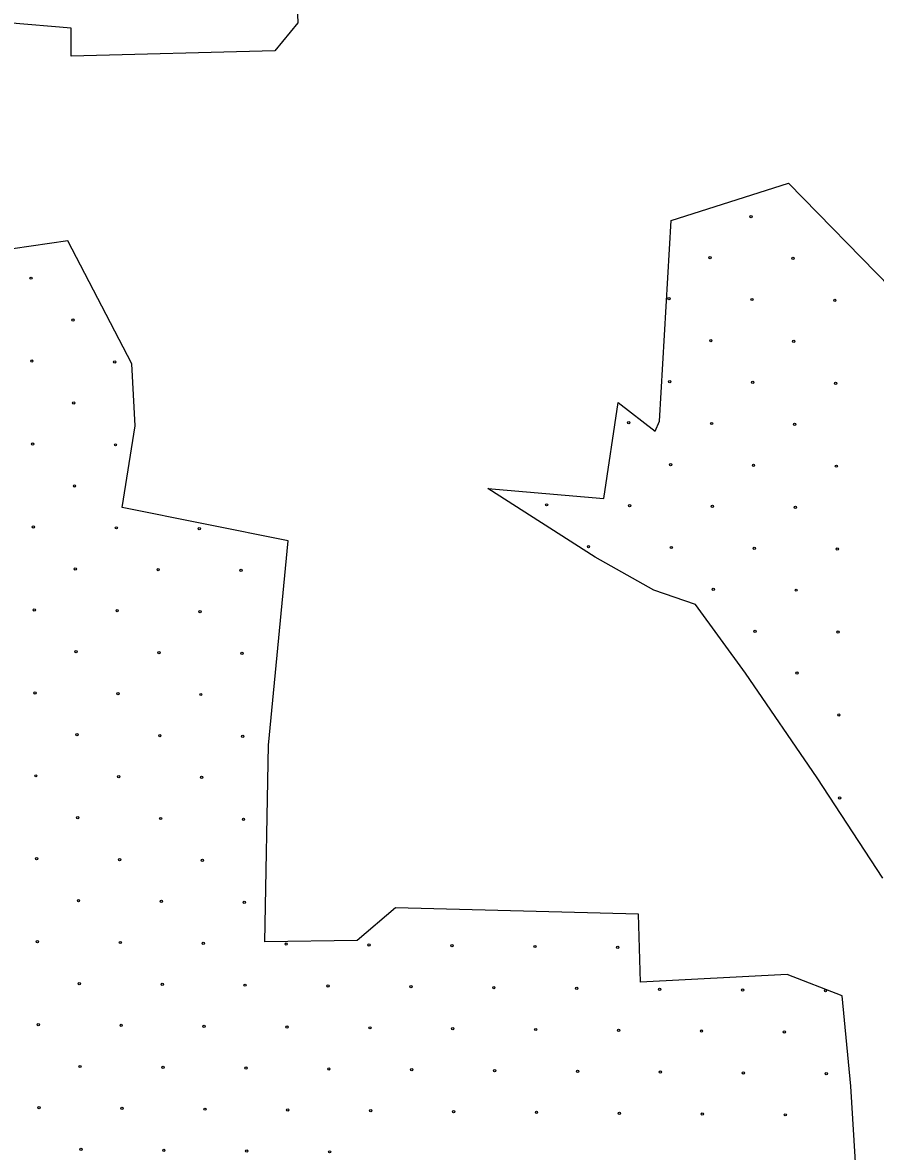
# Model space of a CAD drawing. Extents: x 1612280 to 1883141, y 560852 to 780851.
# Drawn here: x 1801523 to 1805479, y 643587 to 648821 of the extents above; entities that cross this region are included whole.
import ezdxf

# ---------------------------------------------------------------- set-up
doc = ezdxf.new("R2010")
doc.units = 0
doc.layers.add('DESIGN - EROSION CONTROL - Devices', color=7, linetype='Continuous')
doc.layers.add('DESIGN - SCRATCH - User 1', color=7, linetype='Continuous')

msp = doc.modelspace()

# ---------------------------------------------------------------- linework, layer by layer
at = {"layer": 'DESIGN - EROSION CONTROL - Devices'}
for centre in [(1804902.2, 647921.9), (1804902.2, 647921.9), (1804711.8, 647731.5), (1804711.8, 647731.5), (1805096.3, 647727.7), (1805096.3, 647727.7), (1801562.2, 647636.1), (1801562.2, 647636.1), (1804521.4, 647541.1), (1804521.4, 647541.1), (1804905.9, 647537.3), (1804905.9, 647537.3), (1805290.5, 647533.6), (1805290.5, 647533.6), (1801756.4, 647442), (1801756.4, 647442), (1804715.5, 647346.9), (1804715.5, 647346.9), (1805100.1, 647343.2), (1805100.1, 647343.2), (1801565.9, 647251.6), (1801565.9, 647251.6), (1801950.5, 647247.8), (1801950.5, 647247.8), (1804525.1, 647156.5), (1804525.1, 647156.5), (1804909.7, 647152.8), (1804909.7, 647152.8), (1805294.2, 647149), (1805294.2, 647149), (1801760.1, 647057.4), (1801760.1, 647057.4), (1804334.7, 646966.1), (1804334.7, 646966.1), (1804719.3, 646962.4), (1804719.3, 646962.4), (1805103.8, 646958.6), (1805103.8, 646958.6), (1801569.7, 646867), (1801569.7, 646867), (1801954.2, 646863.3), (1801954.2, 646863.3), (1804528.8, 646771.9), (1804528.8, 646771.9), (1804913.4, 646768.2), (1804913.4, 646768.2), (1805298, 646764.5), (1805298, 646764.5), (1801763.8, 646672.9), (1801763.8, 646672.9), (1803953.9, 646585.3), (1803953.9, 646585.3), (1804338.4, 646581.5), (1804338.4, 646581.5), (1804723, 646577.8), (1804723, 646577.8), (1805107.5, 646574.1), (1805107.5, 646574.1), (1801573.4, 646482.5), (1801573.4, 646482.5), (1801958, 646478.7), (1801958, 646478.7), (1802342.5, 646475), (1802342.5, 646475), (1804148, 646391.1), (1804148, 646391.1), (1804532.6, 646387.4), (1804532.6, 646387.4), (1804917.1, 646383.7), (1804917.1, 646383.7), (1805301.7, 646379.9), (1805301.7, 646379.9), (1801767.6, 646288.3), (1801767.6, 646288.3), (1802152.1, 646284.6), (1802152.1, 646284.6), (1802536.7, 646280.9), (1802536.7, 646280.9), (1804726.7, 646193.3), (1804726.7, 646193.3), (1805111.3, 646189.5), (1805111.3, 646189.5), (1801577.1, 646097.9), (1801577.1, 646097.9), (1801961.7, 646094.2), (1801961.7, 646094.2), (1802346.2, 646090.4), (1802346.2, 646090.4), (1804920.9, 645999.1), (1804920.9, 645999.1), (1805305.4, 645995.4), (1805305.4, 645995.4), (1801771.3, 645903.8), (1801771.3, 645903.8), (1802155.8, 645900), (1802155.8, 645900), (1802540.4, 645896.3), (1802540.4, 645896.3), (1805115, 645805), (1805115, 645805), (1801580.9, 645713.4), (1801580.9, 645713.4), (1801965.4, 645709.6), (1801965.4, 645709.6), (1802350, 645705.9), (1802350, 645705.9), (1805309.2, 645610.8), (1805309.2, 645610.8), (1801775, 645519.2), (1801775, 645519.2), (1802159.6, 645515.5), (1802159.6, 645515.5), (1802544.1, 645511.7), (1802544.1, 645511.7), (1801584.6, 645328.8), (1801584.6, 645328.8), (1801969.2, 645325.1), (1801969.2, 645325.1), (1802353.7, 645321.3), (1802353.7, 645321.3), (1805312.9, 645226.3), (1805312.9, 645226.3), (1801778.8, 645134.7), (1801778.8, 645134.7), (1802163.3, 645130.9), (1802163.3, 645130.9), (1802547.9, 645127.2), (1802547.9, 645127.2), (1801588.3, 644944.3), (1801588.3, 644944.3), (1801972.9, 644940.5), (1801972.9, 644940.5), (1802357.4, 644936.8), (1802357.4, 644936.8), (1801782.5, 644750.1), (1801782.5, 644750.1), (1802167, 644746.4), (1802167, 644746.4), (1802551.6, 644742.6), (1802551.6, 644742.6), (1801592.1, 644559.7), (1801592.1, 644559.7), (1801976.6, 644556), (1801976.6, 644556), (1802361.2, 644552.2), (1802361.2, 644552.2), (1802745.7, 644548.5), (1802745.7, 644548.5), (1803130.3, 644544.8), (1803130.3, 644544.8), (1803514.8, 644541), (1803514.8, 644541), (1803899.4, 644537.3), (1803899.4, 644537.3), (1804283.9, 644533.6), (1804283.9, 644533.6), (1801786.2, 644365.6), (1801786.2, 644365.6), (1802170.8, 644361.8), (1802170.8, 644361.8), (1802555.3, 644358.1), (1802555.3, 644358.1), (1802939.9, 644354.4), (1802939.9, 644354.4), (1803324.4, 644350.6), (1803324.4, 644350.6), (1803709, 644346.9), (1803709, 644346.9), (1804093.5, 644343.2), (1804093.5, 644343.2), (1804478.1, 644339.4), (1804478.1, 644339.4), (1804862.6, 644335.7), (1804862.6, 644335.7), (1805247.2, 644332), (1805247.2, 644332), (1801595.8, 644175.1), (1801595.8, 644175.1), (1801980.4, 644171.4), (1801980.4, 644171.4), (1802364.9, 644167.7), (1802364.9, 644167.7), (1802749.5, 644163.9), (1802749.5, 644163.9), (1803134, 644160.2), (1803134, 644160.2), (1803518.6, 644156.5), (1803518.6, 644156.5), (1803903.1, 644152.7), (1803903.1, 644152.7), (1804287.7, 644149), (1804287.7, 644149), (1804672.2, 644145.3), (1804672.2, 644145.3), (1805056.8, 644141.5), (1805056.8, 644141.5), (1801790, 643981), (1801790, 643981), (1802174.5, 643977.3), (1802174.5, 643977.3), (1802559.1, 643973.5), (1802559.1, 643973.5), (1802943.6, 643969.8), (1802943.6, 643969.8), (1803328.2, 643966.1), (1803328.2, 643966.1), (1803712.7, 643962.3), (1803712.7, 643962.3), (1804097.3, 643958.6), (1804097.3, 643958.6), (1804481.8, 643954.9), (1804481.8, 643954.9), (1804866.4, 643951.1), (1804866.4, 643951.1), (1805250.9, 643947.4), (1805250.9, 643947.4), (1801599.5, 643790.6), (1801599.5, 643790.6), (1801984.1, 643786.9), (1801984.1, 643786.9), (1802368.6, 643783.1), (1802368.6, 643783.1), (1802753.2, 643779.4), (1802753.2, 643779.4), (1803137.8, 643775.7), (1803137.8, 643775.7), (1803522.3, 643771.9), (1803522.3, 643771.9), (1803906.9, 643768.2), (1803906.9, 643768.2), (1804291.4, 643764.5), (1804291.4, 643764.5), (1804676, 643760.7), (1804676, 643760.7), (1805060.5, 643757), (1805060.5, 643757), (1801793.7, 643596.5), (1801793.7, 643596.5), (1802178.2, 643592.7), (1802178.2, 643592.7), (1802562.8, 643589), (1802562.8, 643589), (1802947.3, 643585.3), (1802947.3, 643585.3)]:
    msp.add_circle(centre, 5.28, dxfattribs=at)
at = {"layer": 'DESIGN - SCRATCH - User 1'}
for points in [[(1803040, 649699.6), (1802768.2, 649610.7), (1802799.6, 648820.8), (1802693.2, 648690.9), (1801748, 648666.2), (1801749.1, 648794.7), (1801456.4, 648820.8), (1801148, 648888.8), (1801012.1, 648679.6), (1800850.1, 648679.6), (1800808.3, 648423.3), (1800329, 648292.5)], [(1803040, 649699.6), (1802768.2, 649610.7), (1802799.6, 648820.8), (1802693.2, 648690.9), (1801748, 648666.2), (1801749.1, 648794.7), (1801456.4, 648820.8), (1801148, 648888.8), (1801012.1, 648679.6), (1800850.1, 648679.6), (1800808.3, 648423.3), (1800329, 648292.5)], [(1804285.1, 647060.2), (1804457.7, 646927.3), (1804477.6, 646973.8), (1804530.7, 647904), (1805075.1, 648076.8)], [(1804285.1, 647060.2), (1804457.7, 646927.3), (1804477.6, 646973.8), (1804530.7, 647904), (1805075.1, 648076.8)], [(1805075.1, 648076.8), (1806024.5, 647106.7), (1806482.6, 646774.5)], [(1805075.1, 648076.8), (1806024.5, 647106.7), (1806482.6, 646774.5)], [(1802755.4, 646418.3), (1801984.8, 646573.2), (1802044.9, 646951.6), (1802030.6, 647238.4), (1801732.7, 647809), (1801477.7, 647771.7), (1801116.7, 647717.2), (1800618.2, 647863.5), (1800311.6, 648032.6)], [(1802755.4, 646418.3), (1801984.8, 646573.2), (1802044.9, 646951.6), (1802030.6, 647238.4), (1801732.7, 647809), (1801477.7, 647771.7), (1801116.7, 647717.2), (1800618.2, 647863.5), (1800311.6, 648032.6)], [(1803680.9, 646661.5), (1804218.7, 646615), (1804285.1, 647060.2)], [(1803680.9, 646661.5), (1804218.7, 646615), (1804285.1, 647060.2)], [(1805513.3, 644854.2), (1805207.9, 645319.3), (1804875.9, 645804.4), (1804643.6, 646123.3), (1804451, 646189.8), (1804178.8, 646342.6), (1803680.9, 646661.5)], [(1805513.3, 644854.2), (1805207.9, 645319.3), (1804875.9, 645804.4), (1804643.6, 646123.3), (1804451, 646189.8), (1804178.8, 646342.6), (1803680.9, 646661.5)], [(1802646.8, 644559), (1802663.9, 645470.8), (1802755.4, 646418.3)], [(1802646.8, 644559), (1802663.9, 645470.8), (1802755.4, 646418.3)], [(1804985.2, 642796), (1804842.4, 643195), (1804970.4, 643264), (1805206.7, 643180.2), (1805324.8, 643219.6), (1805393.8, 643288.6), (1805418.4, 643367.4), (1805388.8, 643485.7), (1805364.2, 643889.6), (1805324.8, 644308.4), (1805068.9, 644406.9), (1804389.6, 644372.5), (1804379.7, 644687.7), (1803252.5, 644717.3), (1803075.2, 644564.6), (1802646.8, 644559)], [(1804985.2, 642796), (1804842.4, 643195), (1804970.4, 643264), (1805206.7, 643180.2), (1805324.8, 643219.6), (1805393.8, 643288.6), (1805418.4, 643367.4), (1805388.8, 643485.7), (1805364.2, 643889.6), (1805324.8, 644308.4), (1805068.9, 644406.9), (1804389.6, 644372.5), (1804379.7, 644687.7), (1803252.5, 644717.3), (1803075.2, 644564.6), (1802646.8, 644559)]]:
    msp.add_lwpolyline(points, dxfattribs=at)

doc.saveas('drawing.dxf')
